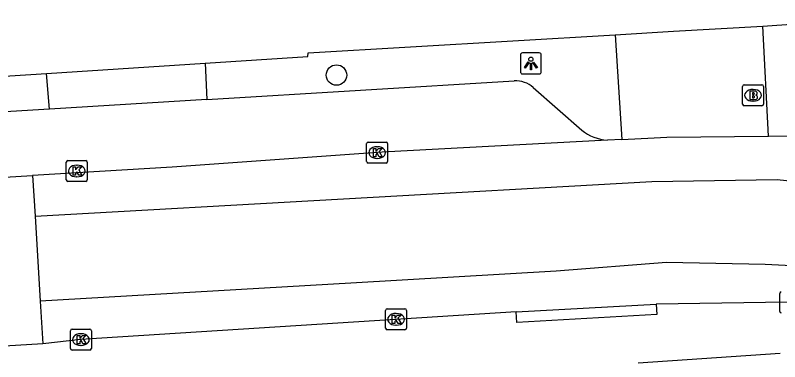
# Model space of a CAD drawing. Extents: x 162990 to 165007, y 383433 to 384336.
# Drawn here: x 164706.61 to 164743.2, y 384057.14 to 384073.71 of the extents above; entities that cross this region are included whole.
import ezdxf

# ---------------------------------------------------------------- set-up
doc = ezdxf.new("R2010")
doc.units = 0
for name, color, linetype in [('IMGEO_Boom', 7, 'Continuous'), ('IMGEO_Brandkraan', 7, 'Continuous'), ('IMGEO_Kolk', 7, 'Continuous'), ('IMGEO_Lichtpunt', 7, 'Continuous'), ('IMGEO_Rijbaan_lokaal_gesloten', 7, 'Continuous'), ('IMGEO_Rijbaan_lokaal_open', 7, 'Continuous'), ('IMGEO_Voetpad_open', 7, 'Continuous')]:
    doc.layers.add(name, color=color, linetype=linetype)

msp = doc.modelspace()

# ---------------------------------------------------------------- linework, layer by layer
at = {"layer": 'IMGEO_Boom'}
msp.add_circle((164721.983, 384070.849), 0.489, dxfattribs=at)
at = {"layer": 'IMGEO_Brandkraan'}
for p, q in [((164741.496, 384070.382), (164742.348, 384070.382)), ((164741.421, 384069.456), (164741.421, 384070.308)), ((164741.909, 384070.162), (164741.934, 384070.162)), ((164742.422, 384070.308), (164742.422, 384069.456)), ((164742.348, 384069.382), (164741.496, 384069.382)), ((164741.932, 384069.602), (164741.907, 384069.602))]:
    msp.add_line(p, q, dxfattribs=at)
for points in [[(164741.496, 384070.382), (164742.348, 384070.382)], [(164741.421, 384069.456), (164741.421, 384070.308)], [(164741.769, 384070.082), (164741.769, 384069.682), (164741.982, 384069.682)], [(164742, 384070.082), (164741.769, 384070.082)], [(164741.948, 384070.001), (164741.894, 384070.001), (164741.894, 384069.925)], [(164742.422, 384070.308), (164742.422, 384069.456)], [(164741.894, 384069.925), (164741.947, 384069.925)], [(164741.956, 384069.849), (164741.894, 384069.849), (164741.894, 384069.768)], [(164741.894, 384069.768), (164741.956, 384069.768)], [(164742.348, 384069.382), (164741.496, 384069.382)]]:
    msp.add_lwpolyline(points, dxfattribs=at)
for centre, radius, start, end in [((164741.498, 384070.306), 0.0765, 91.552, 178.448), ((164741.498, 384070.306), 0.0765, 91.552, 178.448), ((164742.346, 384070.306), 0.0765, 1.552, 88.448), ((164742.346, 384070.306), 0.0765, 1.552, 88.448), ((164741.949, 384069.963), 0.0379, 267.8285, 90.9355), ((164742.004, 384069.937), 0.145, 59.4692, 91.5367), ((164742.029, 384069.984), 0.0922, 285.5137, 58.1501), ((164741.957, 384069.808), 0.0404, 269.8759, 90.5077), ((164741.988, 384069.933), 0.251, 268.6676, 293.5347), ((164742.034, 384069.792), 0.105, 301.3115, 78.989), ((164741.498, 384069.458), 0.0765, 181.552, 268.448), ((164741.498, 384069.458), 0.0765, 181.552, 268.448), ((164742.346, 384069.458), 0.0765, 271.552, 358.448), ((164742.346, 384069.458), 0.0765, 271.552, 358.448)]:
    msp.add_arc(centre, radius, start, end, dxfattribs=at)
for centre, major_axis, ratio, start_param, end_param in [((164741.908, 384069.882), (-0.387, 0.002), 0.722429, 4.712389, 7.853982), ((164741.933, 384069.882), (-0.39, 0.002), 0.717154, 1.570796, 4.712389)]:
    msp.add_ellipse(centre, major_axis=major_axis, ratio=ratio, start_param=start_param, end_param=end_param, dxfattribs=at)
at = {"layer": 'IMGEO_Kolk'}
for p, q in [((164723.428, 384066.717), (164723.428, 384067.569)), ((164723.503, 384067.643), (164724.355, 384067.643)), ((164724.429, 384067.569), (164724.429, 384066.717)), ((164723.916, 384067.423), (164723.941, 384067.423)), ((164709.127, 384066.761), (164709.979, 384066.761)), ((164723.939, 384066.863), (164723.914, 384066.863)), ((164709.052, 384065.835), (164709.052, 384066.687)), ((164709.54, 384066.541), (164709.565, 384066.541)), ((164710.053, 384066.687), (164710.053, 384065.835)), ((164724.355, 384066.643), (164723.503, 384066.643)), ((164709.563, 384065.981), (164709.538, 384065.981)), ((164709.979, 384065.761), (164709.127, 384065.761)), ((164743.198, 384059.547), (164743.198, 384060.399)), ((164724.336, 384058.74), (164724.336, 384059.592)), ((164724.411, 384059.666), (164725.263, 384059.666)), ((164724.824, 384059.446), (164724.849, 384059.446)), ((164725.337, 384059.592), (164725.337, 384058.74)), ((164709.327, 384058.697), (164710.179, 384058.697)), ((164725.263, 384058.666), (164724.411, 384058.666)), ((164724.847, 384058.886), (164724.822, 384058.886)), ((164709.252, 384057.771), (164709.252, 384058.623)), ((164709.74, 384058.477), (164709.765, 384058.477)), ((164710.253, 384058.623), (164710.253, 384057.771)), ((164710.179, 384057.697), (164709.327, 384057.697)), ((164709.763, 384057.917), (164709.738, 384057.917))]:
    msp.add_line(p, q, dxfattribs=at)
for points in [[(164723.428, 384066.717), (164723.428, 384067.569)], [(164723.503, 384067.643), (164724.355, 384067.643)], [(164724.429, 384067.569), (164724.429, 384066.717)], [(164723.749, 384067.343), (164723.872, 384067.343), (164723.872, 384067.192), (164724.002, 384067.343), (164724.166, 384067.343), (164724.02, 384067.192), (164724.173, 384066.943), (164724.021, 384066.943), (164723.936, 384067.107), (164723.872, 384067.04), (164723.872, 384066.943), (164723.749, 384066.943), (164723.749, 384067.343)], [(164709.127, 384066.761), (164709.979, 384066.761)], [(164709.052, 384065.835), (164709.052, 384066.687)], [(164709.373, 384066.461), (164709.496, 384066.461), (164709.496, 384066.31), (164709.626, 384066.461), (164709.79, 384066.461), (164709.644, 384066.31), (164709.797, 384066.061), (164709.645, 384066.061), (164709.56, 384066.225), (164709.496, 384066.158), (164709.496, 384066.061), (164709.373, 384066.061), (164709.373, 384066.461)], [(164710.053, 384066.687), (164710.053, 384065.835)], [(164724.355, 384066.643), (164723.503, 384066.643)], [(164709.979, 384065.761), (164709.127, 384065.761)], [(164743.198, 384059.547), (164743.198, 384060.399)], [(164724.336, 384058.74), (164724.336, 384059.592)], [(164724.411, 384059.666), (164725.263, 384059.666)], [(164725.337, 384059.592), (164725.337, 384058.74)], [(164724.657, 384059.366), (164724.78, 384059.366), (164724.78, 384059.215), (164724.91, 384059.366), (164725.074, 384059.366), (164724.928, 384059.215), (164725.081, 384058.966), (164724.929, 384058.966), (164724.844, 384059.13), (164724.78, 384059.063), (164724.78, 384058.966), (164724.657, 384058.966), (164724.657, 384059.366)], [(164709.327, 384058.697), (164710.179, 384058.697)], [(164725.263, 384058.666), (164724.411, 384058.666)], [(164709.252, 384057.771), (164709.252, 384058.623)], [(164709.573, 384058.397), (164709.696, 384058.397), (164709.696, 384058.246), (164709.826, 384058.397), (164709.99, 384058.397), (164709.844, 384058.246), (164709.997, 384057.997), (164709.845, 384057.997), (164709.76, 384058.161), (164709.696, 384058.094), (164709.696, 384057.997), (164709.573, 384057.997), (164709.573, 384058.397)], [(164710.253, 384058.623), (164710.253, 384057.771)], [(164710.179, 384057.697), (164709.327, 384057.697)]]:
    msp.add_lwpolyline(points, dxfattribs=at)
for centre, start, end in [((164723.505, 384067.567), 91.552, 178.448), ((164723.505, 384067.567), 91.552, 178.448), ((164724.353, 384067.567), 1.552, 88.448), ((164724.353, 384067.567), 1.552, 88.448), ((164709.129, 384066.685), 91.552, 178.448), ((164709.129, 384066.685), 91.552, 178.448), ((164709.977, 384066.685), 1.552, 88.448), ((164709.977, 384066.685), 1.552, 88.448), ((164723.505, 384066.719), 181.552, 268.448), ((164723.505, 384066.719), 181.552, 268.448), ((164724.353, 384066.719), 271.552, 358.448), ((164724.353, 384066.719), 271.552, 358.448), ((164709.129, 384065.837), 181.552, 268.448), ((164709.129, 384065.837), 181.552, 268.448), ((164709.977, 384065.837), 271.552, 358.448), ((164709.977, 384065.837), 271.552, 358.448), ((164743.275, 384060.397), 91.552, 178.448), ((164743.275, 384060.397), 91.552, 178.448), ((164724.413, 384059.59), 91.552, 178.448), ((164724.413, 384059.59), 91.552, 178.448), ((164725.261, 384059.59), 1.552, 88.448), ((164725.261, 384059.59), 1.552, 88.448), ((164743.275, 384059.549), 181.552, 268.448), ((164743.275, 384059.549), 181.552, 268.448), ((164709.329, 384058.621), 91.552, 178.448), ((164709.329, 384058.621), 91.552, 178.448), ((164710.177, 384058.621), 1.552, 88.448), ((164710.177, 384058.621), 1.552, 88.448), ((164724.413, 384058.742), 181.552, 268.448), ((164724.413, 384058.742), 181.552, 268.448), ((164725.261, 384058.742), 271.552, 358.448), ((164725.261, 384058.742), 271.552, 358.448), ((164709.329, 384057.773), 181.552, 268.448), ((164709.329, 384057.773), 181.552, 268.448), ((164710.177, 384057.773), 271.552, 358.448), ((164710.177, 384057.773), 271.552, 358.448)]:
    msp.add_arc(centre, 0.0765, start, end, dxfattribs=at)
for centre, major_axis, ratio, start_param, end_param in [((164723.915, 384067.143), (-0.387, 0.002), 0.722429, 4.712389, 7.853982), ((164723.94, 384067.143), (-0.39, 0.002), 0.717154, 1.570796, 4.712389), ((164709.539, 384066.261), (-0.387, 0.002), 0.722429, 4.712389, 7.853982), ((164709.564, 384066.261), (-0.39, 0.002), 0.717154, 1.570796, 4.712389), ((164724.823, 384059.166), (-0.387, 0.002), 0.722429, 4.712389, 7.853982), ((164724.848, 384059.166), (-0.39, 0.002), 0.717154, 1.570796, 4.712389), ((164709.739, 384058.197), (-0.387, 0.002), 0.722429, 4.712389, 7.853982), ((164709.764, 384058.197), (-0.39, 0.002), 0.717154, 1.570796, 4.712389)]:
    msp.add_ellipse(centre, major_axis=major_axis, ratio=ratio, start_param=start_param, end_param=end_param, dxfattribs=at)
at = {"layer": 'IMGEO_Lichtpunt'}
for p, q in [((164731.692, 384071.906), (164730.884, 384071.906)), ((164731.692, 384071.906), (164730.884, 384071.906)), ((164730.79, 384071.811), (164730.79, 384071.004)), ((164730.79, 384071.811), (164730.79, 384071.004)), ((164731.786, 384071.004), (164731.786, 384071.811)), ((164731.786, 384071.004), (164731.786, 384071.811)), ((164730.884, 384070.91), (164731.692, 384070.91)), ((164730.884, 384070.91), (164731.692, 384070.91))]:
    msp.add_line(p, q, dxfattribs=at)
for points in [[(164731.164, 384071.475), (164731.203, 384071.447), (164731.015, 384071.185), (164730.977, 384071.212), (164731.164, 384071.475)], [(164731.376, 384071.447), (164731.414, 384071.474), (164731.601, 384071.212), (164731.562, 384071.184), (164731.376, 384071.447)], [(164731.266, 384071.427), (164731.313, 384071.427), (164731.313, 384071.105), (164731.266, 384071.105), (164731.266, 384071.427)]]:
    msp.add_lwpolyline(points, dxfattribs=at)
msp.add_circle((164731.289, 384071.609), 0.0994, dxfattribs=at)
for centre, start, end in [((164730.884, 384071.811), 90, 180), ((164730.884, 384071.811), 90, 180), ((164731.692, 384071.811), 0, 90), ((164731.692, 384071.811), 0, 90), ((164730.884, 384071.004), 180, 270), ((164730.884, 384071.004), 180, 270), ((164731.692, 384071.004), 270, 0), ((164731.692, 384071.004), 270, 360)]:
    msp.add_arc(centre, 0.0946, start, end, dxfattribs=at)
at = {"layer": 'IMGEO_Rijbaan_lokaal_gesloten'}
for points in [[(164735.641, 384067.767), (164737.197, 384067.85), (164737.788, 384067.875), (164742.655, 384067.93)], [(164745.035, 384067.908), (164742.655, 384067.93)], [(164734.949, 384067.731), (164724.167, 384067.159), (164714.12, 384066.439), (164707.439, 384066.04)], [(164735.641, 384067.767), (164734.949, 384067.731)], [(164707.557, 384064.102), (164737.078, 384065.761), (164743.076, 384065.855), (164750.632, 384065.052), (164757.196, 384063.494), (164761.068, 384062.124), (164769.002, 384058.157), (164773.63, 384055.513), (164780.242, 384050.035), (164785.153, 384044.698), (164787.609, 384041.629), (164791.246, 384035.678), (164794.268, 384029.303), (164801.682, 384007.815), (164809.47, 383983.639)], [(164805.457, 383982.348), (164792.78, 384021.723), (164790.514, 384028.712), (164786.263, 384036.505), (164783.43, 384040.566), (164776.724, 384047.414), (164772.379, 384051.286), (164767.491, 384054.474), (164761.399, 384057.638), (164755.685, 384059.81), (164751.482, 384060.755), (164746.948, 384061.558), (164742.509, 384061.794), (164737.786, 384061.888), (164732.497, 384061.463), (164722.674, 384060.897), (164707.804, 384060.033)], [(164730.587, 384059.518), (164737.293, 384059.891)], [(164743.579, 384059.981), (164737.293, 384059.891)], [(164730.587, 384059.518), (164709.753, 384058.197), (164707.928, 384057.997)]]:
    msp.add_lwpolyline(points, dxfattribs=at)
at = {"layer": 'IMGEO_Rijbaan_lokaal_open'}
for points in [[(164694.274, 384065.267), (164707.439, 384066.04)], [(164707.439, 384066.04), (164707.557, 384064.102)], [(164707.557, 384064.102), (164707.804, 384060.033)], [(164707.804, 384060.033), (164707.928, 384057.997)], [(164707.928, 384057.997), (164694.79, 384057.19)]]:
    msp.add_lwpolyline(points, dxfattribs=at)
at = {"layer": 'IMGEO_Voetpad_open'}
for points in [[(164742.384, 384073.196), (164749.844, 384073.709)], [(164735.33, 384072.778), (164738.115, 384072.943), (164742.384, 384073.196)], [(164742.655, 384067.93), (164742.384, 384073.196)], [(164715.698, 384071.419), (164720.619, 384071.736), (164720.629, 384071.906), (164735.33, 384072.778)], [(164735.33, 384072.778), (164735.641, 384067.767)], [(164708.107, 384070.929), (164715.698, 384071.419)], [(164715.698, 384071.419), (164715.773, 384069.676)], [(164693.816, 384070.294), (164700.768, 384070.722), (164700.808, 384070.462), (164708.107, 384070.929)], [(164708.246, 384069.22), (164708.107, 384070.929)], [(164715.773, 384069.676), (164730.489, 384070.567)], [(164731.403, 384070.258), (164733.723, 384068.215)], [(164715.773, 384069.676), (164708.246, 384069.22)], [(164708.246, 384069.22), (164693.97, 384068.355)], [(164737.293, 384059.891), (164737.317, 384059.394), (164730.611, 384059.021), (164730.587, 384059.518)], [(164736.421, 384057.087), (164743.218, 384057.541)]]:
    msp.add_lwpolyline(points, dxfattribs=at)
for centre, radius, start, end in [((164730.569, 384069.297), 1.272, 49.0349, 93.607), ((164735.139, 384070.006), 2.283, 231.6799, 265.2339)]:
    msp.add_arc(centre, radius, start, end, dxfattribs=at)

doc.saveas('drawing.dxf')
